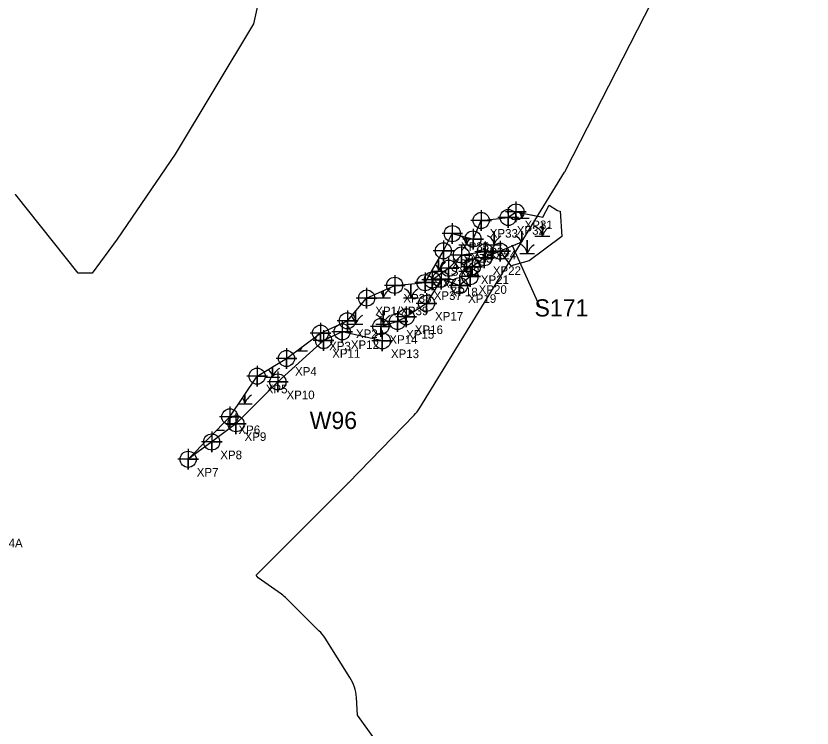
# Model space of a CAD drawing. Extents: x 1253697 to 1278588, y 912189 to 981699.
# Drawn here: x 1268325 to 1269250, y 966316 to 967144 of the extents above; entities that cross this region are included whole.
import ezdxf

# ---------------------------------------------------------------- set-up
doc = ezdxf.new("R2010")
doc.units = 0
for name, color, linetype in [('Default', 7, 'Continuous'), ('Exist Environmental Wetland Boundary', 7, 'Continuous'), ('Exist Environmental Wetland Boundary Cogo Comment', 7, 'Continuous'), ('Exist Environmental Wetland Boundary Cogo Number', 7, 'Continuous'), ('Exist Environmental Wetland Boundary Cogo Point CELL', 7, 'Continuous'), ('Exist Hydro Jurisdictional Stream or Body of Water Mitigable', 7, 'Continuous'), ('Exist Hydro Jurisdictional Stream or Body of Water Mitigable Cogo Comment', 7, 'Continuous'), ('Exist Hydro Jurisdictional Stream or Body of Water Mitigable Cogo Number', 7, 'Continuous'), ('Exist Hydro Jurisdictional Stream or Body of Water Mitigable Cogo Point CELL', 7, 'Continuous'), ('Exist Hydro Swamp or Marsh', 7, 'Continuous')]:
    doc.layers.add(name, color=color, linetype=linetype)

msp = doc.modelspace()

# ---------------------------------------------------------------- linework, layer by layer
at = {"layer": 'Default'}
for p, q in [((1268794.47, 966688.37), (1268962.84, 966962.18)), ((1268794.47, 966688.37), (1268962.84, 966962.18)), ((1268933.66, 966807.01), (1268901.84, 966877.3)), ((1268711.6, 966601.4), (1268787.73, 966679.71)), ((1268711.6, 966601.4), (1268787.73, 966679.71)), ((1268677.27, 966429.48), (1268639.77, 966466.58)), ((1268677.27, 966429.48), (1268639.77, 966466.58)), ((1268713.09, 966375.24), (1268684.36, 966420.66)), ((1268713.09, 966375.24), (1268684.36, 966420.66))]:
    msp.add_line(p, q, dxfattribs=at)
for points in [[(1268964.79, 966965.65), (1269055.51, 967143.41), (1269250.49, 967523.43)], [(1268964.79, 966965.65), (1269055.51, 967143.41), (1269250.49, 967523.43)], [(1268645.08, 967332.09), (1268600.97, 967134.61), (1268510.11, 966983.33), (1268442.7, 966884.24), (1268413.54, 966844.74), (1268397.49, 966844.97), (1268324.96, 966935.99)], [(1268645.08, 967332.09), (1268600.97, 967134.61), (1268510.11, 966983.33), (1268442.7, 966884.24), (1268413.54, 966844.74), (1268397.49, 966844.97), (1268324.96, 966935.99)], [(1268633.6, 966471.77), (1268606.55, 966491.02), (1268604.39, 966494.02), (1268711.13, 966600.92)], [(1268633.6, 966471.77), (1268606.55, 966491.02), (1268604.39, 966494.02), (1268711.13, 966600.92)], [(1268750.06, 966292.52), (1268722.05, 966331.27), (1268720.73, 966351.73)], [(1268750.06, 966292.52), (1268722.05, 966331.27), (1268720.73, 966351.73)]]:
    msp.add_lwpolyline(points, dxfattribs=at)
for centre, start, end in [((1268920.25, 966988.37), 328.41141, 332.96166), ((1268920.25, 966988.37), 328.41141, 332.96166), ((1268285.85, 966904.83), 38.55094, 39.6776), ((1268285.85, 966904.83), 38.55094, 39.6776), ((1268751.87, 966714.56), 315.8118, 328.41141), ((1268751.87, 966714.56), 315.8118, 328.41141), ((1268675.75, 966636.25), 315.04174, 315.8118), ((1268675.75, 966636.25), 315.04174, 315.8118), ((1268604.6, 966431.04), 45.30739, 54.55157), ((1268604.6, 966431.04), 45.30739, 54.55157), ((1268642.1, 966393.93), 32.31505, 45.30739), ((1268642.1, 966393.93), 32.31505, 45.30739), ((1268670.84, 966348.51), 3.69424, 32.31505), ((1268670.84, 966348.51), 3.69424, 32.31505)]:
    msp.add_arc(centre, 50, start, end, dxfattribs=at)
at = {"layer": 'Exist Environmental Wetland Boundary'}
for points in [[(1268906.26, 966916.02), (1268937.55, 966909.8), (1268944.96, 966923.94), (1268954.47, 966917.73), (1268957.81, 966917.05), (1268959.58, 966887.3), (1268921.46, 966859.15), (1268900.59, 966853.28), (1268887.86, 966870.4)], [(1268732.68, 966815.97), (1268765.33, 966830.74), (1268800.6, 966833.84), (1268821.89, 966870.8), (1268832.28, 966890.8), (1268856.34, 966884.55), (1268865.82, 966906.14), (1268897.21, 966909.53), (1268906.26, 966916.02), (1268931.38, 966911.03)], [(1268887.86, 966870.4), (1268869.35, 966862.82), (1268855.45, 966852.2), (1268852.89, 966840.84), (1268840.61, 966830.36), (1268819.11, 966837.97), (1268802.18, 966809.82), (1268778.69, 966794.14), (1268768.54, 966788.75), (1268749.12, 966782.83), (1268750.89, 966766.2), (1268704.29, 966776.77), (1268682.63, 966766.55), (1268629.51, 966718.46), (1268580.74, 966669.97), (1268552.53, 966648.73), (1268525.18, 966628.62), (1268573.65, 966677.87), (1268605.38, 966725.2), (1268639.48, 966745.79), (1268679.06, 966775.2), (1268710.24, 966789.47), (1268732.68, 966815.97)], [(1268898.01, 966856.75), (1268887.86, 966870.4)]]:
    msp.add_lwpolyline(points, dxfattribs=at)
at = {"layer": 'Exist Environmental Wetland Boundary Cogo Point CELL'}
for points in [[(1268897.21, 966921.53), (1268897.21, 966897.53), (1268897.21, 966909.53), (1268909.21, 966909.53), (1268885.21, 966909.53)], [(1268906.26, 966928.02), (1268906.26, 966904.02), (1268906.26, 966916.02), (1268918.26, 966916.02), (1268894.26, 966916.02)], [(1268865.82, 966918.14), (1268865.82, 966894.14), (1268865.82, 966906.14), (1268877.82, 966906.14), (1268853.82, 966906.14)], [(1268832.28, 966902.8), (1268832.28, 966878.8), (1268832.28, 966890.8), (1268844.28, 966890.8), (1268820.28, 966890.8)], [(1268856.34, 966896.55), (1268856.34, 966872.55), (1268856.34, 966884.55), (1268868.34, 966884.55), (1268844.34, 966884.55)], [(1268821.89, 966882.8), (1268821.89, 966858.8), (1268821.89, 966870.8), (1268833.89, 966870.8), (1268809.89, 966870.8)], [(1268887.86, 966882.4), (1268887.86, 966858.4), (1268887.86, 966870.4), (1268899.86, 966870.4), (1268875.86, 966870.4)], [(1268869.35, 966874.82), (1268869.35, 966850.82), (1268869.35, 966862.82), (1268881.35, 966862.82), (1268857.35, 966862.82)], [(1268855.45, 966864.2), (1268855.45, 966840.2), (1268855.45, 966852.2), (1268867.45, 966852.2), (1268843.45, 966852.2)], [(1268800.6, 966845.84), (1268800.6, 966821.84), (1268800.6, 966833.84), (1268812.6, 966833.84), (1268788.6, 966833.84)], [(1268819.11, 966849.97), (1268819.11, 966825.97), (1268819.11, 966837.97), (1268831.11, 966837.97), (1268807.11, 966837.97)], [(1268852.89, 966852.84), (1268852.89, 966828.84), (1268852.89, 966840.84), (1268864.89, 966840.84), (1268840.89, 966840.84)], [(1268765.33, 966842.74), (1268765.33, 966818.74), (1268765.33, 966830.74), (1268777.33, 966830.74), (1268753.33, 966830.74)], [(1268840.61, 966842.36), (1268840.61, 966818.36), (1268840.61, 966830.36), (1268852.61, 966830.36), (1268828.61, 966830.36)], [(1268732.68, 966827.97), (1268732.68, 966803.97), (1268732.68, 966815.97), (1268744.68, 966815.97), (1268720.68, 966815.97)], [(1268802.18, 966821.82), (1268802.18, 966797.82), (1268802.18, 966809.82), (1268814.18, 966809.82), (1268790.18, 966809.82)], [(1268710.24, 966801.47), (1268710.24, 966777.47), (1268710.24, 966789.47), (1268722.24, 966789.47), (1268698.24, 966789.47)], [(1268768.54, 966800.75), (1268768.54, 966776.75), (1268768.54, 966788.75), (1268780.54, 966788.75), (1268756.54, 966788.75)], [(1268778.69, 966806.14), (1268778.69, 966782.14), (1268778.69, 966794.14), (1268790.69, 966794.14), (1268766.69, 966794.14)], [(1268749.12, 966794.83), (1268749.12, 966770.83), (1268749.12, 966782.83), (1268761.12, 966782.83), (1268737.12, 966782.83)], [(1268679.06, 966787.2), (1268679.06, 966763.2), (1268679.06, 966775.2), (1268691.06, 966775.2), (1268667.06, 966775.2)], [(1268704.29, 966788.77), (1268704.29, 966764.77), (1268704.29, 966776.77), (1268716.29, 966776.77), (1268692.29, 966776.77)], [(1268682.63, 966778.55), (1268682.63, 966754.55), (1268682.63, 966766.55), (1268694.63, 966766.55), (1268670.63, 966766.55)], [(1268750.89, 966778.2), (1268750.89, 966754.2), (1268750.89, 966766.2), (1268762.89, 966766.2), (1268738.89, 966766.2)], [(1268639.48, 966757.79), (1268639.48, 966733.79), (1268639.48, 966745.79), (1268651.48, 966745.79), (1268627.48, 966745.79)], [(1268605.38, 966737.2), (1268605.38, 966713.2), (1268605.38, 966725.2), (1268617.38, 966725.2), (1268593.38, 966725.2)], [(1268629.51, 966730.46), (1268629.51, 966706.46), (1268629.51, 966718.46), (1268641.51, 966718.46), (1268617.51, 966718.46)], [(1268573.65, 966689.87), (1268573.65, 966665.87), (1268573.65, 966677.87), (1268585.65, 966677.87), (1268561.65, 966677.87)], [(1268580.74, 966681.97), (1268580.74, 966657.97), (1268580.74, 966669.97), (1268592.74, 966669.97), (1268568.74, 966669.97)], [(1268552.53, 966660.73), (1268552.53, 966636.73), (1268552.53, 966648.73), (1268564.53, 966648.73), (1268540.53, 966648.73)], [(1268525.18, 966640.62), (1268525.18, 966616.62), (1268525.18, 966628.62), (1268537.18, 966628.62), (1268513.18, 966628.62)]]:
    msp.add_lwpolyline(points, dxfattribs=at)
for centre in [(1268906.26, 966916.02), (1268865.82, 966906.14), (1268897.21, 966909.53), (1268832.28, 966890.8), (1268856.34, 966884.55), (1268821.89, 966870.8), (1268887.86, 966870.4), (1268869.35, 966862.82), (1268855.45, 966852.2), (1268819.11, 966837.97), (1268852.89, 966840.84), (1268765.33, 966830.74), (1268800.6, 966833.84), (1268840.61, 966830.36), (1268732.68, 966815.97), (1268802.18, 966809.82), (1268778.69, 966794.14), (1268710.24, 966789.47), (1268749.12, 966782.83), (1268768.54, 966788.75), (1268679.06, 966775.2), (1268704.29, 966776.77), (1268682.63, 966766.55), (1268750.89, 966766.2), (1268639.48, 966745.79), (1268605.38, 966725.2), (1268629.51, 966718.46), (1268573.65, 966677.87), (1268580.74, 966669.97), (1268552.53, 966648.73), (1268525.18, 966628.62)]:
    msp.add_circle(centre, 9.38, dxfattribs=at)
at = {"layer": 'Exist Hydro Jurisdictional Stream or Body of Water Mitigable'}
msp.add_lwpolyline([(1268912.78, 966880.77), (1268887.86, 966870.4), (1268870.57, 966869.76), (1268843, 966865.87), (1268828.08, 966850.61), (1268809.21, 966836.99)], dxfattribs=at)
at = {"layer": 'Exist Hydro Jurisdictional Stream or Body of Water Mitigable Cogo Point CELL'}
for points in [[(1268842.85, 966877.91), (1268842.85, 966853.91), (1268842.85, 966865.91), (1268854.85, 966865.91), (1268830.85, 966865.91)], [(1268870.57, 966881.76), (1268870.57, 966857.76), (1268870.57, 966869.76), (1268882.57, 966869.76), (1268858.57, 966869.76)], [(1268828, 966862.61), (1268828, 966838.61), (1268828, 966850.61), (1268840, 966850.61), (1268816, 966850.61)], [(1268809.01, 966848.96), (1268809.01, 966824.96), (1268809.01, 966836.96), (1268821.01, 966836.96), (1268797.01, 966836.96)]]:
    msp.add_lwpolyline(points, dxfattribs=at)
for centre in [(1268842.85, 966865.91), (1268870.57, 966869.76), (1268828, 966850.61), (1268809.01, 966836.96)]:
    msp.add_circle(centre, 9.38, dxfattribs=at)
at = {"layer": 'Exist Hydro Swamp or Marsh'}
for p, q in [((1268889.09, 966908.65), (1268889.4, 966908.65)), ((1268936.92, 966895.14), (1268936.92, 966895.14)), ((1268904.4, 966877.87), (1268905.81, 966877.87)), ((1268919.29, 966874.69), (1268919.29, 966874.69)), ((1268528.14, 966631.63), (1268529.27, 966631.63))]:
    msp.add_line(p, q, dxfattribs=at)
for points in [[(1268904.4, 966908.65), (1268913, 966908.65), (1268913, 966914.68)], [(1268913, 966914.68), (1268913, 966908.65), (1268921.6, 966908.65)], [(1268928.32, 966888.01), (1268936.92, 966888.01), (1268936.92, 966903.79), (1268936.92, 966888.01), (1268945.53, 966888.01)], [(1268872.19, 966877.87), (1268880.8, 966877.87), (1268880.8, 966893.65), (1268880.8, 966877.87), (1268889.4, 966877.87)], [(1268913, 966881.13), (1268913, 966893.65), (1268913, 966881.13)], [(1268839.99, 966877.87), (1268848.59, 966877.87), (1268848.59, 966886.56)], [(1268848.59, 966886.56), (1268848.59, 966877.87), (1268857.19, 966877.87)], [(1268910.69, 966867.55), (1268919.3, 966867.55), (1268919.3, 966883.33), (1268919.3, 966867.55), (1268927.9, 966867.55)], [(1268808.23, 966847.09), (1268816.39, 966847.09), (1268816.39, 966861.24)], [(1268816.39, 966861.24), (1268816.39, 966847.09), (1268824.99, 966847.09)], [(1268839.99, 966847.09), (1268848.59, 966847.09), (1268848.59, 966862.87), (1268848.59, 966847.09), (1268854.3, 966847.09)], [(1268775.58, 966816.31), (1268784.19, 966816.31), (1268784.19, 966832.09), (1268784.19, 966816.31), (1268792.79, 966816.31)], [(1268743.38, 966816.31), (1268751.98, 966816.31), (1268751.98, 966824.7)], [(1268751.98, 966824.7), (1268751.98, 966816.31), (1268760.58, 966816.31)], [(1268711.18, 966785.53), (1268719.78, 966785.53), (1268719.78, 966800.74)], [(1268719.78, 966800.74), (1268719.78, 966785.53), (1268728.38, 966785.53)], [(1268743.38, 966785.53), (1268751.98, 966785.53), (1268751.98, 966801.31), (1268751.98, 966785.53), (1268757.97, 966785.53)], [(1268784.19, 966797.81), (1268784.19, 966801.31), (1268784.19, 966797.81)], [(1268687.58, 966768.89), (1268687.58, 966770.53), (1268687.58, 966768.89)], [(1268651.54, 966754.75), (1268655.37, 966754.75), (1268655.37, 966757.6)], [(1268655.37, 966757.6), (1268655.37, 966754.75), (1268663.98, 966754.75)], [(1268614.57, 966723.97), (1268623.17, 966723.97), (1268623.17, 966735.94)], [(1268623.17, 966735.94), (1268623.17, 966723.97), (1268631.77, 966723.97)], [(1268583.92, 966693.19), (1268590.97, 966693.19), (1268590.97, 966703.7)], [(1268590.97, 966703.7), (1268590.97, 966693.19), (1268599.57, 966693.19)], [(1268558.43, 966662.41), (1268558.76, 966662.41), (1268558.76, 966662.75)], [(1268558.76, 966662.75), (1268558.76, 966662.41), (1268567.37, 966662.41)]]:
    msp.add_lwpolyline(points, dxfattribs=at)
for centre, radius, start, end in [((1268900.73, 966907.76), 12.3, 4.14034, 36.99983), ((1268931.24, 966902.59), 19.22, 143.17498, 161.62219), ((1268924.66, 966887.12), 12.3, 4.14034, 67.53497), ((1268955.17, 966881.95), 19.22, 122.12745, 161.62219), ((1268836.33, 966876.98), 12.3, 4.14034, 67.53497), ((1268866.84, 966871.81), 19.22, 135.16817, 161.62219), ((1268868.53, 966876.98), 12.3, 4.14034, 67.53497), ((1268899.04, 966871.81), 19.22, 122.12745, 161.62219), ((1268900.73, 966876.98), 12.3, 17.32858, 67.53497), ((1268907.03, 966866.67), 12.3, 4.14034, 67.53497), ((1268937.54, 966861.49), 19.22, 122.12745, 161.62219), ((1268804.12, 966846.2), 12.3, 4.14034, 45.3589), ((1268834.63, 966841.03), 19.22, 122.12745, 161.62219), ((1268836.33, 966846.2), 12.3, 4.14034, 67.53497), ((1268866.84, 966841.03), 19.22, 122.12745, 161.62219), ((1268739.72, 966815.42), 12.3, 4.14034, 40.36736), ((1268770.23, 966810.25), 19.22, 122.12745, 161.62219), ((1268771.92, 966815.42), 12.3, 4.14034, 67.53497), ((1268802.43, 966810.25), 19.22, 122.12745, 161.62219), ((1268804.12, 966815.42), 12.3, 53.28628, 67.53497), ((1268707.51, 966784.64), 12.3, 4.14034, 54.6056), ((1268738.02, 966779.47), 19.22, 122.12745, 161.62219), ((1268739.72, 966784.64), 12.3, 4.14034, 67.53497), ((1268770.23, 966779.47), 19.22, 122.12745, 161.62219), ((1268771.92, 966784.64), 12.3, 53.40352, 67.53497), ((1268675.31, 966753.86), 12.3, 63.61742, 67.53497), ((1268643.11, 966753.86), 12.3, 4.14034, 16.06289), ((1268673.62, 966748.69), 19.22, 146.89737, 161.62219), ((1268610.9, 966723.08), 12.3, 4.14034, 53.41944), ((1268641.41, 966717.91), 19.22, 122.12745, 161.62219), ((1268578.7, 966692.3), 12.3, 4.14034, 37.95859), ((1268609.21, 966687.13), 19.22, 122.12745, 161.62219), ((1268578.7, 966661.52), 12.3, 66.57691, 67.53497), ((1268546.5, 966661.52), 12.3, 4.14034, 5.59877), ((1268577.01, 966656.35), 19.22, 159.96635, 161.62219)]:
    msp.add_arc(centre, radius, start, end, dxfattribs=at)

# ---------------------------------------------------------------- texts
at = {"layer": 'Exist Environmental Wetland Boundary Cogo Comment'}
for s, p in [('XP31', (1268916.26, 966896.02)), ('XP33', (1268875.82, 966886.14)), ('XP32', (1268907.21, 966889.53)), ('XP35', (1268842.28, 966870.8)), ('XP34', (1268866.34, 966864.55)), ('XP36', (1268831.89, 966850.8)), ('XP22', (1268879.35, 966842.82)), ('XP21', (1268865.45, 966832.2)), ('XP18', (1268829.11, 966817.97)), ('XP20', (1268862.89, 966820.84)), ('XP38', (1268775.33, 966810.74)), ('XP37', (1268810.6, 966813.84)), ('XP19', (1268850.61, 966810.36)), ('XP1/XP39', (1268742.68, 966795.97)), ('XP17', (1268812.18, 966789.82)), ('XP16', (1268788.69, 966774.14)), ('XP2', (1268720.24, 966769.47)), ('XP14', (1268759.12, 966762.83)), ('XP15', (1268778.54, 966768.75)), ('XP3', (1268689.06, 966755.2)), ('XP12', (1268714.29, 966756.77)), ('XP11', (1268692.63, 966746.55)), ('XP13', (1268760.89, 966746.2)), ('XP4', (1268649.48, 966725.79)), ('XP5', (1268615.38, 966705.2)), ('XP10', (1268639.51, 966698.46)), ('XP6', (1268583.65, 966657.87)), ('XP9', (1268590.74, 966649.97)), ('XP8', (1268562.53, 966628.73)), ('XP7', (1268535.18, 966608.62)), ('TAA9A/STAO14A', (1268226.5, 966526.23))]:
    msp.add_text(s, height=10, dxfattribs=at).set_placement(p)
at = {"layer": 'Exist Environmental Wetland Boundary Cogo Number'}
msp.add_text('W96', height=20, dxfattribs=at).set_placement((1268666.48, 966663.83))
at = {"layer": 'Exist Hydro Jurisdictional Stream or Body of Water Mitigable Cogo Comment'}
for s, p in [('SXZ3', (1268845.35, 966857.16)), ('SXZ4', (1268873.07, 966861.01)), ('SXZ2', (1268830.5, 966841.86)), ('SXZ1', (1268811.51, 966828.21))]:
    msp.add_text(s, height=10, dxfattribs=at).set_placement(p)
at = {"layer": 'Exist Hydro Jurisdictional Stream or Body of Water Mitigable Cogo Number'}
msp.add_text('S171', height=20, dxfattribs=at).set_placement((1268927.89, 966794.55))

doc.saveas('drawing.dxf')
